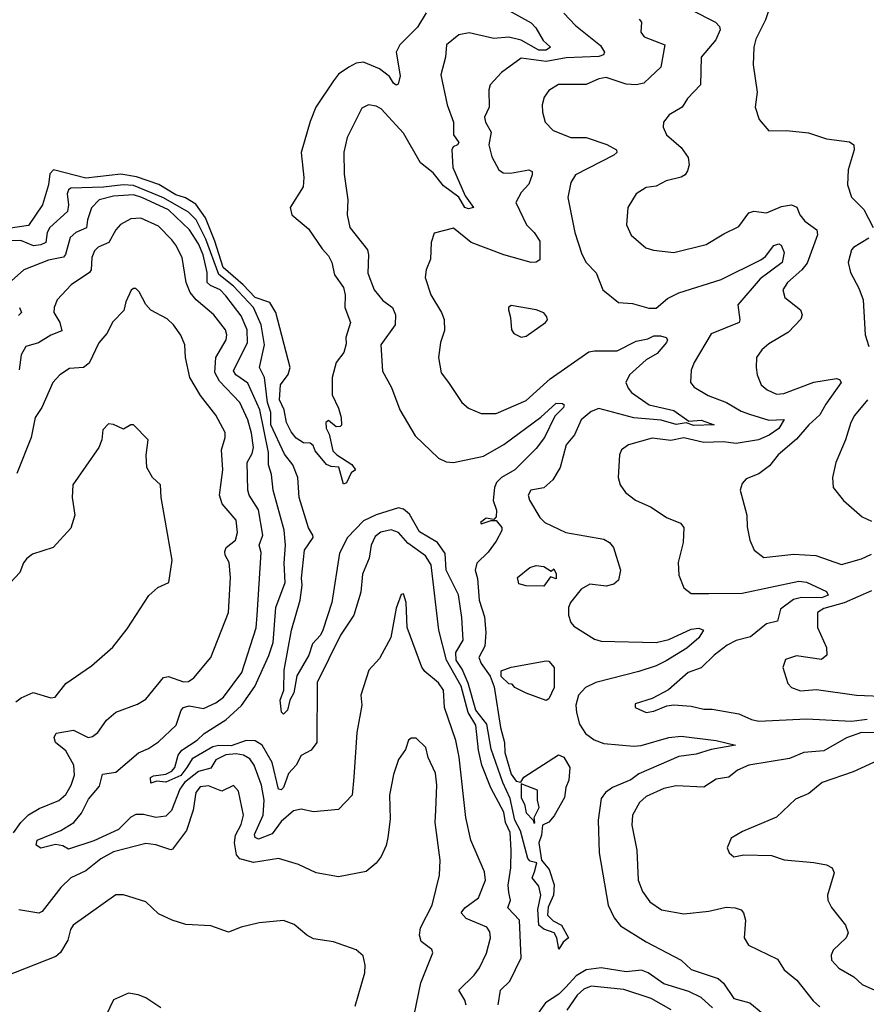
# Model space of a CAD drawing. Extents: x 1246230 to 1426786, y 660032 to 763141.
# Tile 447 of 566: x 1382190 to 1385575, y 706659 to 710595. Entities that reach past the tile are written whole.
import ezdxf

# ---------------------------------------------------------------- set-up
doc = ezdxf.new("R2010")
doc.units = 0

msp = doc.modelspace()

# ---------------------------------------------------------------- linework, layer by layer
at = {"layer": '0CON10XD'}
for points in [[(1384875, 710635.4), (1384971.4, 710585), (1384987.5, 710567.5), (1384990.5, 710555), (1384972.9, 710515), (1384914.5, 710445), (1384912, 710335), (1384860.4, 710279.6), (1384838, 710245), (1384786, 710215), (1384764, 710185), (1384762.5, 710165), (1384776, 710135), (1384834, 710085), (1384862, 710045), (1384866.2, 710015), (1384859.5, 709990.5), (1384850, 709975), (1384834.3, 709965.7), (1384775, 709951.2), (1384735, 709930), (1384695, 709924.4), (1384655, 709899.2), (1384621.4, 709845), (1384615.8, 709775), (1384635, 709733.8), (1384693.6, 709683.6), (1384723.8, 709673.8), (1384805, 709664.3), (1384935, 709696.9), (1385005, 709738.6), (1385065, 709768.6), (1385105, 709823.1), (1385125, 709829.4), (1385175, 709823.1), (1385235, 709848.5), (1385275, 709855.6), (1385296.4, 709846.4), (1385309.5, 709815), (1385329.5, 709789.5), (1385377.1, 709755), (1385380, 709735), (1385337.7, 709622.3), (1385316.8, 709595), (1385259.1, 709545), (1385241.1, 709515), (1385249.4, 709485), (1385312.2, 709435), (1385318.2, 709415), (1385312.6, 709397.4), (1385263.3, 709346.7), (1385185, 709300), (1385157.1, 709275), (1385135.7, 709245), (1385134.5, 709205), (1385138.5, 709175), (1385154.4, 709135), (1385178.1, 709115), (1385215, 709098.8), (1385245, 709100.5), (1385365, 709145.8), (1385455, 709160.5), (1385467.4, 709157.4), (1385474.3, 709145), (1385412.4, 709057.6), (1385388.9, 709015), (1385344.6, 708975), (1385295, 708917.7), (1385222.2, 708855), (1385187.9, 708812.1), (1385145, 708779.4), (1385095, 708760), (1385078.8, 708741.2), (1385070.8, 708715), (1385096.7, 708615), (1385098.3, 708568.3), (1385109.4, 708515), (1385126, 708475), (1385165, 708444.5), (1385285, 708458.1), (1385373.4, 708453.4), (1385475, 708417.5), (1385555, 708440), (1385595, 708459.1)], [(1385184.4, 710634.4), (1385172.1, 710595), (1385132.4, 710517.6), (1385125.6, 710485), (1385121.8, 710415), (1385138.1, 710305), (1385130, 710245), (1385145.9, 710195.9), (1385185, 710151.2), (1385255, 710152.9), (1385343.4, 710143.4), (1385415, 710118.9), (1385507, 710107), (1385524.4, 710094.4), (1385526.4, 710075), (1385502.5, 709995), (1385499.4, 709935), (1385515.5, 709885.5), (1385565, 709837.1), (1385602.5, 709765)], [(1383815, 710622.7), (1383780, 710565), (1383710, 710495), (1383694.6, 710465), (1383711.1, 710371.1), (1383702.9, 710337.1), (1383695, 710333.8), (1383685, 710341.5), (1383668.5, 710368.5), (1383628.5, 710398.5), (1383565, 710425.3), (1383535, 710420.9), (1383505.5, 710405), (1383465, 710376.9), (1383445, 710351.2), (1383374.7, 710245), (1383351.8, 710188.2), (1383315.2, 710065), (1383325.7, 709965), (1383323, 709927), (1383271.9, 709845), (1383278.5, 709815), (1383345, 709758.8), (1383399, 709679), (1383425, 709650.9), (1383438.6, 709625), (1383449, 709575), (1383484.1, 709525), (1383490.9, 709495), (1383489.6, 709445), (1383512.9, 709385), (1383494.1, 709325), (1383495, 709300), (1383486.1, 709265), (1383455.2, 709225), (1383440, 709165), (1383439.6, 709095), (1383465, 709042.5), (1383475.7, 709005), (1383476.1, 708973.9), (1383471.7, 708968.3), (1383455, 708967.5), (1383425, 708992.5), (1383414.3, 708985), (1383415, 708962.5), (1383427.8, 708937.8), (1383441.4, 708871.4), (1383457.5, 708855), (1383517.4, 708817.4), (1383533.3, 708795), (1383515, 708784.3), (1383497, 708743), (1383485, 708738), (1383466.3, 708806.4), (1383435, 708808.8), (1383416.9, 708816.9), (1383371.7, 708871.7), (1383363, 708893), (1383351.7, 708901.7), (1383325, 708903.3), (1383295, 708922.5), (1383275, 708947.5), (1383256.7, 708985), (1383248, 709035), (1383229.4, 709075), (1383232.2, 709135), (1383263.1, 709176.9), (1383272, 709205), (1383214.2, 709425), (1383189.7, 709465), (1383131.2, 709485), (1383083.3, 709535), (1383003.4, 709605), (1382970.2, 709710.2), (1382932.5, 709802.5), (1382895, 709857.2), (1382852.7, 709882.7), (1382814.3, 709895), (1382746.7, 709936.7), (1382657.3, 709967.3), (1382595, 709977.6), (1382455, 709962.3), (1382325, 709994.7), (1382311.4, 709978.6), (1382305.9, 709935), (1382281.1, 709855), (1382225, 709772.4), (1382025, 709743.2)], [(1384365, 710621.8), (1384411.7, 710571.7), (1384512.6, 710492.6), (1384528.6, 710465), (1384524.3, 710455), (1384505, 710447.9), (1384375, 710442.3), (1384295, 710428.5), (1384195, 710441.6), (1384116, 710384), (1384071.4, 710335), (1384065.6, 710314.4), (1384067.5, 710245), (1384048.8, 710205), (1384052.9, 710185), (1384074.6, 710145), (1384065.5, 710095), (1384077.5, 710047.5), (1384105.5, 709995.5), (1384123.6, 709983.6), (1384151.7, 709981.7), (1384225, 709995.3), (1384238.7, 709988.7), (1384239.2, 709975), (1384225, 709937.5), (1384194.6, 709905), (1384173.8, 709865), (1384215.8, 709775.8), (1384247.3, 709745), (1384269.8, 709709.8), (1384269.2, 709635), (1384255, 709625.6), (1384235, 709624.7), (1384125, 709654.7), (1383995, 709704.6), (1383925, 709761.2), (1383847.7, 709742.3), (1383835.7, 709705), (1383832.1, 709637.9), (1383814.6, 709595.4), (1383811.5, 709565), (1383833.5, 709495), (1383876.4, 709425), (1383886.7, 709396.7), (1383887.8, 709352.2), (1383872.5, 709305), (1383864.5, 709245), (1383875, 709183.3), (1383904.2, 709145), (1383957.1, 709065), (1383985, 709041.9), (1384035, 709021.1), (1384095, 709020.9), (1384215, 709072.5), (1384310.6, 709159.4), (1384465, 709266.8), (1384488.1, 709271.9), (1384578.1, 709271.9), (1384655, 709309.4), (1384700.8, 709319.2), (1384725, 709331.9), (1384751.9, 709331.9), (1384774.6, 709324.6), (1384780, 709315), (1384775.4, 709305), (1384739.1, 709260.9), (1384694.4, 709235), (1384627.5, 709175), (1384613.6, 709145), (1384622.4, 709122.4), (1384635.6, 709105), (1384706.1, 709056.1), (1384805, 709032.3), (1384865, 708990.8), (1384915, 708994.4), (1384966.1, 708976.1), (1384885, 708973.1), (1384855, 708983.4), (1384815, 708977.2), (1384754, 708994), (1384645, 709002.9), (1384505, 709041.2), (1384475, 709029), (1384434.2, 708995), (1384408, 708935), (1384375.4, 708895), (1384350.6, 708805), (1384322, 708755), (1384285, 708724), (1384233.3, 708715), (1384222.5, 708695), (1384228, 708675), (1384269.5, 708605), (1384290, 708585), (1384373.8, 708545), (1384525, 708517.9), (1384547.5, 708505), (1384564.3, 708485), (1384592.5, 708395), (1384584.4, 708355), (1384565, 708339.1), (1384535, 708330.4), (1384468.9, 708338.9), (1384435, 708318.2), (1384392.7, 708265), (1384383.9, 708245), (1384383.8, 708215), (1384393.3, 708185), (1384405, 708170), (1384488.1, 708118.1), (1384515, 708110.8), (1384735, 708105.4), (1384785, 708117.2), (1384875, 708158.8), (1384905, 708162.5), (1384923.8, 708155), (1384905.4, 708124.6), (1384857, 708083), (1384775, 708031.6), (1384735, 708011.6), (1384665, 707988.8), (1384493.3, 707945), (1384452.1, 707925), (1384424.5, 707895), (1384413.5, 707855), (1384415.6, 707825), (1384428.3, 707778.3), (1384451.9, 707741.9), (1384486.4, 707716.4), (1384525, 707701.6), (1384645, 707690.8), (1384675, 707694), (1384785, 707725.2), (1384835, 707731.2), (1384975, 707714), (1385051.2, 707695), (1384955, 707677.4), (1384895, 707658.9), (1384825, 707649.4), (1384665, 707580.2), (1384633.2, 707556.8), (1384560, 707525), (1384532.4, 707505), (1384515, 707481.9), (1384502.5, 707395), (1384506.2, 707265), (1384542.9, 707055), (1384567.3, 707005), (1384592.1, 706972.1), (1384695, 706907.9), (1384834.3, 706835), (1384875, 706797.7), (1384982.2, 706762.3), (1385003.3, 706743.3), (1385045, 706682), (1385109.2, 706665), (1385161.6, 706621.6)], [(1384145, 710632.4), (1384235, 710582.6), (1384253.2, 710563.2), (1384282.8, 710512.8), (1384312.1, 710485), (1384295, 710472.9), (1384265, 710474), (1384195, 710513.4), (1384145, 710525.9), (1384085, 710520.8), (1383986.7, 710543.3), (1383945.4, 710534.6)], [(1384667.2, 710597.2), (1384675.6, 710585), (1384673.3, 710545), (1384686.4, 710526.4), (1384768.6, 710495), (1384752.9, 710405), (1384710.4, 710365), (1384685, 710342), (1384655.2, 710334.8), (1384615, 710338), (1384535, 710363.8), (1384505, 710359.3), (1384455, 710336.4), (1384344, 710336), (1384305, 710312), (1384287.1, 710285), (1384278.6, 710255), (1384280, 710225), (1384291.4, 710185), (1384322.6, 710152.6), (1384394.1, 710124.1), (1384455, 710123.8), (1384536.9, 710096.9), (1384575.8, 710075), (1384577.5, 710065), (1384565, 710053.1), (1384411.8, 709975), (1384393.5, 709945), (1384381.1, 709885), (1384409.1, 709745), (1384438, 709658), (1384455, 709624.3), (1384495, 709583.8), (1384521.4, 709515), (1384584.4, 709464.4), (1384639.4, 709460.6), (1384705, 709441.8), (1384735, 709441.5), (1384779.9, 709480.1), (1384825, 709503.8), (1384993.8, 709556.2), (1385152.5, 709635), (1385172.1, 709647.9), (1385205, 709692), (1385225, 709699.2), (1385233.9, 709693.9), (1385246.3, 709665), (1385237.6, 709625), (1385150.7, 709559.3), (1385060.8, 709455), (1385069.4, 709395), (1385065.8, 709385), (1384955, 709340), (1384886.5, 709225), (1384874.1, 709194.1), (1384871.9, 709145), (1384886.2, 709126.2), (1384942.4, 709092.4), (1385015.2, 709065.2), (1385075, 709029.7), (1385107.8, 709017.8), (1385185, 708993.8), (1385246.5, 708996.5), (1385225, 708961.2), (1385186, 708934), (1385143.9, 708916.1), (1385055, 708900.7), (1385002.5, 708907.5), (1384925, 708905.2), (1384845, 708923.2), (1384792.7, 708912.7), (1384718.4, 708921.6), (1384624.5, 708895.5), (1384596, 708875), (1384588.6, 708855), (1384582.7, 708765), (1384591.1, 708735), (1384611.4, 708705), (1384652, 708675), (1384715, 708646.9), (1384776.2, 708605), (1384832.1, 708582.1), (1384845.6, 708565.6), (1384843.1, 708505), (1384822.9, 708425), (1384825.6, 708375), (1384845, 708323.8), (1384875, 708300.6), (1384945, 708301.2), (1385077.9, 708302.1), (1385305, 708350.8), (1385335, 708345.9), (1385415, 708309.1), (1385422.1, 708295), (1385395.9, 708284.1), (1385315, 708285.6), (1385282.9, 708277.1), (1385231.2, 708238.8), (1385219.2, 708190.8), (1385175, 708180.2), (1385111.7, 708128.3), (1385055, 708112.8), (1385018.9, 708095), (1384966.9, 708055), (1384915, 708004.5), (1384862.5, 707985), (1384783.3, 707916.7), (1384718.1, 707881.9), (1384650.5, 707859.5), (1384650, 707845), (1384695, 707826), (1384725, 707831.4), (1384777.3, 707852.7), (1384805, 707856), (1384875, 707851.2), (1384925, 707838.2), (1384958.9, 707838.9), (1385065, 707820.3), (1385115, 707796.9), (1385145, 707791.2), (1385335, 707800.3), (1385515, 707791.3), (1385578.3, 707798.3)], [(1383945.4, 710534.6), (1383895.8, 710494.2), (1383892.5, 710445), (1383873.3, 710375), (1383898.7, 710255), (1383924.2, 710185), (1383924.7, 710134.8), (1383946.1, 710105), (1383940.8, 710095), (1383923.3, 710086.7), (1383918.2, 710075), (1383921.6, 710005), (1383970.5, 709890.5), (1384004.5, 709845), (1383985, 709839), (1383969.2, 709845), (1383945.8, 709885.8), (1383885, 709931.5), (1383843.1, 709983.1), (1383793, 710023), (1383725, 710141.5), (1383635, 710239.4), (1383615, 710250), (1383585, 710255.6), (1383558.3, 710241.7), (1383498.9, 710125), (1383485.5, 710065.5), (1383487.8, 709977.8), (1383501.5, 709875), (1383498.9, 709815), (1383510, 709765), (1383580, 709675), (1383584.4, 709655), (1383581.7, 709581.7), (1383607.1, 709515), (1383642, 709472), (1383680, 709445), (1383692.5, 709415), (1383690.6, 709375), (1383634.5, 709295), (1383640.3, 709190.3), (1383676, 709125), (1383710, 709035), (1383771.2, 708931.2), (1383865, 708842.9), (1383895, 708827.1), (1383925, 708825.6), (1384045, 708850.9), (1384125, 708897.3), (1384273.9, 709006.1), (1384335, 709062.5), (1384360.6, 709060.6), (1384366.7, 709055), (1384364.6, 709045), (1384329.3, 709010.7), (1384288.5, 708925), (1384255, 708880.9), (1384169, 708795), (1384115.8, 708765), (1384096.8, 708745), (1384088.6, 708725), (1384083, 708673), (1384096.2, 708633.8), (1384095, 708607.5), (1384085, 708597.5), (1384055, 708602.5), (1384032.5, 708585), (1384035, 708580), (1384075, 708592.5), (1384095, 708592.5), (1384117.5, 708565), (1384117, 708553), (1384095, 708510), (1384063, 708467), (1384017.5, 708422.5), (1384010.8, 708395), (1384020.9, 708360.9), (1384026.7, 708275), (1384048.5, 708208.5), (1384053.9, 708145), (1384050, 708090), (1384025.3, 708045), (1384035, 708021.1), (1384070.8, 707970.8), (1384087.6, 707927.6), (1384112.4, 707765), (1384128.9, 707705), (1384130, 707665), (1384155, 707579.2), (1384175, 707550.6), (1384193, 707547), (1384205, 707566.7), (1384343.9, 707656.1), (1384365, 707647.5), (1384389.6, 707605), (1384385.5, 707555), (1384373.8, 707525), (1384368.5, 707485), (1384327.3, 707412.7), (1384305, 707387.5), (1384280, 707375), (1384276.7, 707335), (1384266, 707305), (1384276.2, 707235), (1384307.4, 707197.4), (1384326.9, 707136.9), (1384324.7, 707095), (1384303.2, 707046.8), (1384299.6, 707015), (1384322.8, 706992.8), (1384355.5, 706975), (1384384.4, 706925), (1384363, 706907), (1384345, 706878.8), (1384337.3, 706925), (1384326.5, 706945), (1384285, 706958.6), (1384265.3, 706975), (1384261.8, 707038.2), (1384273.4, 707095), (1384265, 707131.2), (1384238.6, 707165), (1384248.3, 707188.3), (1384256.9, 707225), (1384230.7, 707230.7), (1384221.2, 707241.2), (1384192.4, 707352.4), (1384170, 707395), (1384151.6, 707481.6), (1384121.4, 707545), (1384075, 707679.1), (1384058.3, 707778.3), (1384013.8, 707835), (1383982.7, 707942.7), (1383959, 707999), (1383934.9, 708035.1), (1383934.4, 708065), (1383963.6, 708115), (1383957.3, 708205), (1383945, 708295.6), (1383894.5, 708394.5), (1383891.2, 708461.2), (1383860.5, 708505), (1383788.3, 708548.3), (1383748.9, 708618.9), (1383725, 708639), (1383705, 708643.4), (1383615, 708616), (1383565, 708592.2), (1383501.3, 708525), (1383468.1, 708461.9), (1383438.3, 708265), (1383401.8, 708155), (1383392.1, 708135), (1383360.3, 708099.7), (1383345.5, 708054.5), (1383298.2, 707971.8), (1383285.5, 707904.5), (1383270.3, 707875), (1383260.4, 707835), (1383245, 707818.6), (1383236.9, 707826.9), (1383231.1, 707875), (1383246, 707915), (1383246.9, 707995), (1383277.5, 708155), (1383311.2, 708275), (1383319.5, 708335), (1383317.2, 708362.8), (1383328.8, 708475), (1383362.9, 708525), (1383362, 708535), (1383344.2, 708564.2), (1383308.1, 708685), (1383302.8, 708765), (1383282.2, 708815), (1383248.6, 708858.6), (1383194.4, 708975), (1383193.6, 709025), (1383180.7, 709065), (1383168.8, 709165), (1383148.4, 709205), (1383169.3, 709295), (1383155.8, 709375.8), (1383124.8, 709445), (1383045, 709530.3), (1382986, 709576), (1382935, 709718.5), (1382896.3, 709795), (1382864.5, 709825.5), (1382765, 709883.1), (1382645, 709932.1), (1382604.4, 709935.6), (1382524.9, 709925.1), (1382395, 709921.8), (1382385.3, 709914.7), (1382380.7, 709899.3), (1382385.6, 709855), (1382381.7, 709828.3), (1382310.3, 709765), (1382300, 709745), (1382295.1, 709704.9), (1382274.9, 709695.1), (1382245, 709691.8), (1382195, 709712), (1382155, 709710.7)], [(1384102.7, 706657.3), (1384112.3, 706715), (1384149.2, 706750.8), (1384195.4, 706845), (1384187.6, 706995), (1384141.8, 707045), (1384152.3, 707075), (1384145.8, 707105.8), (1384142.5, 707135), (1384153.8, 707205), (1384155.5, 707274.5), (1384151.2, 707345), (1384132.7, 707385), (1384125, 707426.9), (1384073.6, 707523.6), (1384038.3, 707615), (1384024.5, 707675), (1384013.7, 707775), (1383982.5, 707825), (1383955, 707931), (1383896, 708035), (1383865.2, 708155.2), (1383835, 708415.6), (1383812.2, 708452.2), (1383742.1, 708502.1), (1383705, 708545.4), (1383675, 708555.2), (1383633.3, 708546.7), (1383611, 708529), (1383595.3, 708495), (1383587.6, 708442.4), (1383561.3, 708378.7), (1383554.1, 708305.9), (1383525.5, 708215), (1383472.5, 708135), (1383379.2, 707945), (1383378.1, 707705), (1383355.5, 707674.5), (1383315, 707653.8), (1383295.4, 707615), (1383265, 707580.9), (1383245, 707525.2), (1383235, 707516.2), (1383225, 707518.4), (1383199.5, 707625), (1383159.3, 707695), (1383131.7, 707711.7), (1383095, 707712.9), (1383035, 707691.8), (1382986, 707694), (1382961.9, 707688.1), (1382879.8, 707640.2), (1382858.2, 707605), (1382835, 707573.7), (1382775, 707546.5), (1382738.8, 707551.2), (1382715, 707543.3), (1382713.8, 707565), (1382725, 707572.5), (1382775, 707578.4), (1382799, 707591), (1382810.5, 707605), (1382823.3, 707655), (1382838.8, 707675), (1382899.4, 707715), (1382928.1, 707741.9), (1383015, 707795.8), (1383076.7, 707853.3), (1383130.1, 707929.9), (1383186.5, 708053.5), (1383203, 708105), (1383214.8, 708245), (1383251.1, 708345), (1383247.2, 708422.8), (1383252.4, 708495), (1383247, 708555), (1383203.3, 708715), (1383197, 708777), (1383184.8, 708815), (1383184.8, 708865.2), (1383150.8, 709035), (1383101.8, 709141.9), (1383053.8, 709175), (1383045, 709191.2), (1383101.6, 709305), (1383099.8, 709355), (1383075, 709410.9), (1383015, 709490.9), (1382991.1, 709515), (1382952.4, 709532.4), (1382939.3, 709545), (1382939.5, 709585), (1382923.9, 709655), (1382905, 709698.8), (1382869, 709755), (1382784.8, 709835), (1382677.9, 709885), (1382645, 709894.6), (1382565, 709889.7), (1382508.2, 709875), (1382477.2, 709842.8), (1382461.6, 709795), (1382456.8, 709763.2), (1382414.6, 709745), (1382392.1, 709725), (1382373.9, 709656.1), (1382365, 709646.2), (1382306, 709634), (1382207.5, 709595), (1382145, 709540)], [(1383139.6, 708215), (1383156.2, 708465), (1383148.2, 708495), (1383161.9, 708535), (1383145.4, 708635.4), (1383108.2, 708695), (1383101.9, 708715), (1383099.8, 708825), (1383119.6, 708860.4), (1383125.4, 708885), (1383117.3, 708942.7), (1383101.9, 708995), (1383069.8, 709065), (1382989.5, 709149.5), (1382970.2, 709185), (1382974.7, 709245), (1383015.3, 709315), (1383018, 709335), (1383012.7, 709355), (1382966.7, 709415), (1382895.4, 709475.4), (1382871.6, 709505), (1382855.3, 709545), (1382839.4, 709645), (1382815, 709694.5), (1382798, 709715), (1382745, 709770), (1382675, 709801.5), (1382635, 709799.5), (1382593.7, 709776.4), (1382574.6, 709755), (1382546.2, 709705), (1382504.4, 709685.6), (1382489, 709671), (1382478.4, 709645), (1382475.4, 709595), (1382468.9, 709585), (1382395.7, 709535), (1382340.6, 709475), (1382328.1, 709445), (1382326.9, 709425), (1382350.8, 709385), (1382358.3, 709351.7), (1382315, 709334.2), (1382265, 709303.9), (1382215, 709288.1), (1382196.5, 709255), (1382188.4, 709195)], [(1385585, 709721.4), (1385524, 709685), (1385516, 709675), (1385502, 709625), (1385511.2, 709585), (1385545, 709522.5), (1385561.9, 709475), (1385570, 709335), (1385585, 709288.8)], [(1382166.2, 707343.9), (1382194.5, 707385.5), (1382225, 707416.2), (1382267.8, 707442.2), (1382346.6, 707473.4), (1382375, 707497.1), (1382396.7, 707535), (1382408.9, 707575), (1382406.8, 707615), (1382375, 707671.9), (1382334.1, 707705), (1382328.6, 707725), (1382336.7, 707743.3), (1382404.8, 707754.8), (1382464.2, 707725.8), (1382480.7, 707729.3), (1382502.5, 707745), (1382537.5, 707795), (1382575, 707827.1), (1382661.7, 707858.3), (1382695, 707878.6), (1382765, 707965.6), (1382785, 707968.9), (1382845, 707947.9), (1382865, 707950), (1382886.1, 707963.9), (1382954.3, 708045), (1383025.5, 708225), (1383033.3, 708365), (1383027.8, 708425), (1383011.2, 708455), (1383010.4, 708469.6), (1383015.4, 708485), (1383052.5, 708515), (1383061.2, 708545), (1383055.4, 708595), (1382999.8, 708659.8), (1382988.8, 708695), (1383002.7, 708795), (1382997.5, 708875), (1383012.2, 708925), (1383011.1, 708945), (1382974.1, 709014.1), (1382912.7, 709092.7), (1382870, 709165), (1382853.6, 709245), (1382850, 709295), (1382834.5, 709334.5), (1382805, 709376), (1382779.8, 709399.8), (1382714.6, 709434.6), (1382695, 709456.2), (1382667.9, 709507.9), (1382655, 709520), (1382645, 709520), (1382636.4, 709513.6), (1382615, 709467.5), (1382606.7, 709433.3), (1382562.1, 709387.9), (1382538.7, 709341.3), (1382506.4, 709303.6), (1382468.5, 709221.5), (1382445, 709204.7), (1382389.2, 709200.8), (1382350.6, 709175), (1382322.7, 709145), (1382278.5, 709045), (1382252.5, 709005), (1382235.6, 708925), (1382179.1, 708780.9)], [(1384195, 709326.7), (1384215, 709330), (1384292.5, 709385), (1384300, 709395), (1384297.7, 709407.7), (1384285, 709423.8), (1384255, 709435.8), (1384155, 709453.3), (1384143.8, 709445), (1384143.8, 709435), (1384152.5, 709405), (1384156, 709355), (1384165, 709341.2), (1384195, 709326.7)], [(1382189.3, 709445), (1382197.3, 709425), (1382185, 709412.9)], [(1385580, 709075), (1385527.8, 709012.2), (1385512.5, 708985), (1385491.1, 708915), (1385453.3, 708825), (1385440, 708765), (1385442, 708725), (1385482.8, 708672.8), (1385558.3, 708608.3), (1385595, 708590.5)], [(1382175, 707867.8), (1382195.8, 707884.2), (1382244.7, 707905.3), (1382315, 707884.5), (1382332.7, 707887.3), (1382375, 707941.4), (1382477.4, 708012.6), (1382563.2, 708086.8), (1382619.7, 708160.3), (1382707, 708293), (1382742.5, 708325), (1382786.7, 708345), (1382800, 708435), (1382772, 708595), (1382756, 708685), (1382753.8, 708735), (1382721.2, 708765), (1382698, 708805), (1382695.9, 708854.1), (1382703.3, 708915), (1382645, 708976.2), (1382635, 708976.2), (1382605, 708958.8), (1382565, 708977.5), (1382545, 708980), (1382522.5, 708955), (1382518.8, 708915), (1382506.2, 708885), (1382403.1, 708735), (1382400.6, 708685), (1382410.5, 708615), (1382395, 708562), (1382324.4, 708485.6), (1382240.9, 708459.1), (1382218.8, 708441.2), (1382205.8, 708424.2), (1382190.8, 708385), (1382153.3, 708345)], [(1384285, 708330), (1384215, 708332.5), (1384185, 708340), (1384180, 708365), (1384230, 708405), (1384255, 708413.3), (1384285, 708408.8), (1384315, 708390), (1384325, 708400), (1384335, 708380), (1384335, 708360), (1384311.7, 708368.3), (1384285, 708330)], [(1385595, 708311.7), (1385486.4, 708263.6), (1385405, 708241.4), (1385379.4, 708225), (1385380, 708165), (1385415.6, 708085), (1385416.9, 708055), (1385395, 708037.8), (1385295, 708051.4), (1385252.1, 708037.9), (1385240.8, 708005), (1385261.3, 707941.3), (1385276.2, 707925), (1385311.5, 707911.5), (1385375, 707917.7), (1385535, 707894.7), (1385665, 707890)], [(1383974.5, 706655), (1383970, 706675), (1383945.5, 706715), (1384006.6, 706775), (1384028.8, 706805), (1384056.4, 706863.6), (1384072.3, 706925), (1384069.1, 706949.1), (1384057.1, 706967.1), (1383975, 707001.4), (1383954.6, 707025), (1383969.3, 707045), (1384023.8, 707085), (1384052.3, 707155), (1384047.8, 707187.8), (1383993.9, 707315), (1383973.6, 707405), (1383946.7, 707646.7), (1383934, 707714), (1383888.7, 707845), (1383884.7, 707915), (1383865, 707944.1), (1383809.6, 707989.6), (1383797.2, 708007.2), (1383739.4, 708165), (1383735.8, 708265), (1383725, 708300), (1383715, 708297.5), (1383695, 708242.5), (1383674.5, 708125), (1383628.6, 708041.4), (1383586.4, 707995), (1383554.5, 707895), (1383558.5, 707855), (1383538.2, 707745), (1383526.3, 707566.3), (1383518.9, 707495), (1383465, 707437.5), (1383365, 707428.6), (1383315, 707438.9), (1383285, 707431.8), (1383235, 707389.1), (1383200.2, 707339.8), (1383145, 707318.9), (1383131.4, 707325), (1383128.3, 707338.3), (1383163.5, 707415), (1383167.7, 707475), (1383156.9, 707535), (1383127.5, 707615), (1383110.6, 707640.6), (1383085, 707654.8), (1383055, 707660.4), (1383014.3, 707655.7), (1382975, 707636.5), (1382955, 707602.6), (1382905, 707589.5), (1382849.2, 707545), (1382830.8, 707519.2), (1382797, 707433), (1382775, 707410.3), (1382735, 707405.3), (1382685, 707417.2), (1382655, 707417.4), (1382635, 707407.6), (1382585, 707357.8), (1382487.1, 707312.9), (1382385, 707279.2), (1382362.2, 707292.2), (1382332.9, 707297.1), (1382275, 707282.7), (1382255.6, 707295), (1382260, 707315), (1382355, 707353.4), (1382407.1, 707385), (1382437.1, 707422.9), (1382465, 707479.5), (1382509.1, 707530.9), (1382520.8, 707579.2), (1382575, 707587.1), (1382665, 707664.5), (1382705, 707681.3), (1382745, 707707.7), (1382815.7, 707774.3), (1382835.7, 707834.3), (1382844.5, 707845), (1382868.4, 707851.6), (1382925, 707840.8), (1382975, 707863.8), (1383005, 707886.9), (1383077.8, 707985), (1383135.5, 708164.5), (1383139.6, 708215)], [(1384295, 707873.3), (1384215, 707902.5), (1384170, 707925), (1384158.3, 707938.3), (1384145, 707940), (1384115, 707970), (1384115, 707992.5), (1384155, 708006.2), (1384295, 708032.5), (1384305, 708030), (1384327.1, 708005), (1384326.7, 707925), (1384305, 707880), (1384295, 707873.3)], [(1383749.2, 706525), (1383793.3, 706745), (1383842, 706865), (1383838.3, 706878.3), (1383795, 706910.5), (1383787.9, 706935), (1383792.9, 706965), (1383838.8, 707055), (1383867.9, 707175), (1383870.8, 707235), (1383850.5, 707385), (1383854.1, 707435), (1383858.4, 707535), (1383852.3, 707582.3), (1383822.5, 707645), (1383813.3, 707685), (1383775, 707723.3), (1383755, 707723.3), (1383744, 707715), (1383732.5, 707677.5), (1383705, 707637.5), (1383685, 707577.5), (1383668.2, 707495), (1383670.9, 707399.1), (1383662.5, 707325), (1383655.9, 707294.1), (1383635, 707250), (1383615, 707222.5), (1383575, 707189.4), (1383465, 707168.6), (1383375, 707184.5), (1383305, 707217.3), (1383225, 707242), (1383125, 707225.9), (1383070.3, 707240.2), (1383056.8, 707256.8), (1383048.4, 707305), (1383052.7, 707335), (1383075, 707378.1), (1383085.3, 707415), (1383065, 707511.2), (1383045, 707534.2), (1382998.6, 707511.4), (1382945, 707531.7), (1382911.9, 707528.1), (1382894.4, 707505), (1382883.9, 707435), (1382856.9, 707353.1), (1382800.5, 707279.5), (1382795, 707276.2), (1382735, 707296.7), (1382695, 707301.2), (1382565, 707268.9), (1382515, 707240), (1382455, 707192.6), (1382395, 707164.7), (1382355, 707126), (1382279.6, 707030.4), (1382266.4, 707023.6), (1382186.8, 707036.8)], [(1385625, 707743.9), (1385554.9, 707745.1), (1385495, 707724.1), (1385405, 707671.6), (1385325, 707665.8), (1385268.1, 707641.9), (1385104.8, 707615.2), (1385060, 707595), (1385025, 707567.5), (1384975, 707559.2), (1384925, 707527.1), (1384815, 707531.8), (1384765, 707521.5), (1384695, 707489.2), (1384667.9, 707465), (1384640.4, 707415), (1384636.7, 707375), (1384656.9, 707275), (1384662.7, 707155), (1384680, 707110), (1384708.9, 707068.9), (1384756.4, 707036.4), (1384845, 707020.5), (1384945, 707031.1), (1385015, 707046.9), (1385050, 707045), (1385075, 707036.2), (1385084.3, 707024.3), (1385091.5, 706995), (1385085.8, 706925), (1385103.8, 706895), (1385219.5, 706839.5), (1385246.6, 706796.6), (1385296.5, 706755), (1385362.3, 706672.3), (1385388.6, 706648.6)], [(1385635, 707640), (1385522.4, 707587.6), (1385397.5, 707545), (1385345, 707501.9), (1385290.9, 707479.1), (1385215, 707407.1), (1385079.7, 707350.3), (1385035, 707322.5), (1385018.8, 707285), (1385026.2, 707265), (1385045, 707248.8), (1385085, 707256.2), (1385195, 707253.8), (1385245.8, 707235.8), (1385365, 707226.2), (1385416.1, 707216.1), (1385438, 707205), (1385445.7, 707185), (1385419.4, 707095), (1385420.8, 707075), (1385435.5, 707045.5), (1385491.4, 706975), (1385502.5, 706945), (1385494, 706925), (1385442.5, 706875), (1385434.3, 706855), (1385435.8, 706835), (1385465, 706802.9), (1385525, 706768.6), (1385558, 706738), (1385608.8, 706715)], [(1384245, 707382.5), (1384250, 707385), (1384247.5, 707405), (1384267.5, 707445), (1384260, 707475), (1384260, 707515), (1384195, 707540), (1384195, 707484), (1384208.6, 707458.6), (1384215, 707424), (1384242.5, 707395), (1384245, 707382.5)], [(1383531.2, 706651.2), (1383570, 706785), (1383570.8, 706815), (1383562.7, 706852.7), (1383535, 706876), (1383445, 706908.6), (1383365, 706920), (1383337.5, 706935), (1383287.5, 706977.5), (1383245, 706994.4), (1383147.5, 706985), (1383075, 706967.1), (1383025, 706946.9), (1382955, 706972.9), (1382855, 706978.1), (1382800, 706995), (1382745, 707020.8), (1382695, 707068.8), (1382605, 707096.9), (1382575, 707097.1), (1382404.2, 706975), (1382392.8, 706957.2), (1382383.1, 706915), (1382353.8, 706866.2), (1382335, 706850), (1382135, 706771.3)], [(1384960, 706645), (1384915, 706685.8), (1384865, 706709.5), (1384765, 706740.2), (1384702.2, 706785), (1384675.9, 706795.9), (1384615, 706789), (1384515, 706804.5), (1384455, 706796.1), (1384415, 706772.3), (1384373, 706727), (1384345, 706699.3), (1384291.7, 706665), (1384249.6, 706605)], [(1382754.4, 706644.4), (1382695, 706684), (1382663.6, 706696.4), (1382625, 706703.8), (1382565, 706676.2), (1382536, 706615)], [(1384795, 706637.1), (1384715, 706681.6), (1384605, 706717.6), (1384475, 706731.1), (1384445, 706719.2), (1384418.8, 706695), (1384377.6, 706635)]]:
    msp.add_lwpolyline(points, dxfattribs=at)

doc.saveas('drawing.dxf')
